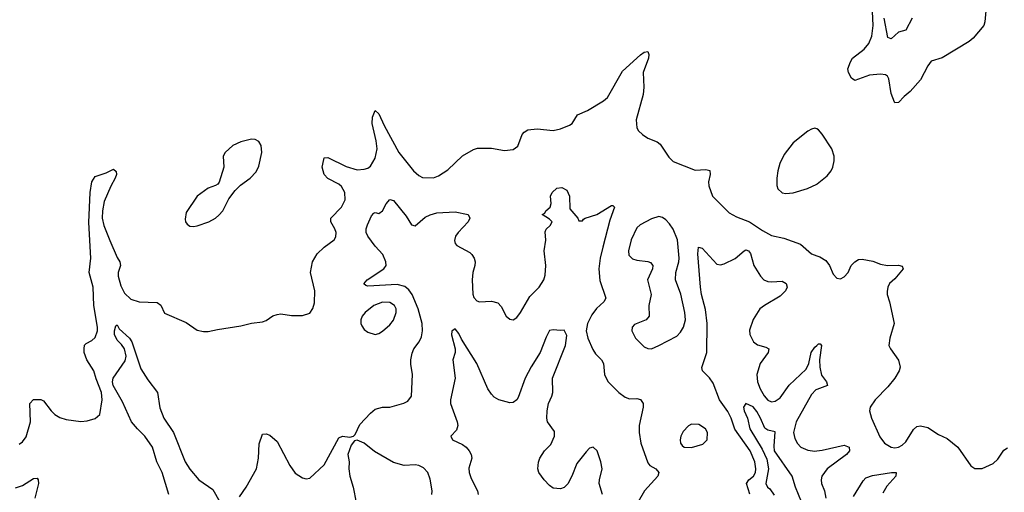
# Model space of a CAD drawing. Header units: inches. Extents: x 1603819 to 1745079, y 385938 to 533966.
# Tile 446 of 561: x 1725614 to 1731032, y 471042 to 473641. Entities that reach past the tile are written whole.
import ezdxf

# ---------------------------------------------------------------- set-up
doc = ezdxf.new("R2010")
doc.units = ezdxf.units.IN
doc.header["$MEASUREMENT"] = 0
doc.layers.add('B7427', color=7, linetype='Continuous')
doc.layers.add('B7437', color=7, linetype='Continuous')

msp = doc.modelspace()

# ---------------------------------------------------------------- linework, layer by layer
at = {"layer": 'B7427', "color": 5}
for points, elevation in [([(1725610, 471305.7), (1725630, 471319.5), (1725650, 471346.4), (1725673.3, 471430), (1725669.6, 471530), (1725690, 471552.4), (1725730, 471551.8), (1725744.4, 471544.4), (1725786.3, 471490), (1725807.4, 471470), (1725833.9, 471453.9), (1725870, 471441.7), (1725949.8, 471430.2), (1725985.8, 471434.2), (1726030, 471447.4), (1726055.3, 471470), (1726067.2, 471550), (1726063.6, 471590), (1726033.8, 471666.2), (1726022.5, 471710), (1725982.6, 471770), (1725969.1, 471810), (1725968.2, 471830), (1725969.9, 471850.1), (1725979.6, 471860.4), (1726010, 471876.9), (1726030, 471894), (1726042.7, 471930), (1726042.8, 471950), (1726021.8, 472070), (1726017.5, 472170), (1725996.8, 472250), (1726005.3, 472330), (1725994.8, 472525.2), (1726001.4, 472690), (1726011, 472749), (1726030, 472779.1), (1726090, 472799.5), (1726130, 472819.1), (1726145.5, 472805.5), (1726146.7, 472790), (1726139.6, 472770), (1726114.6, 472725.4), (1726078.9, 472641.1), (1726069.5, 472590), (1726068.3, 472550), (1726077.3, 472510), (1726110, 472426.5), (1726150, 472334), (1726165.3, 472310), (1726168.1, 472290), (1726156.1, 472250), (1726155.8, 472230), (1726170, 472176.5), (1726190, 472137.6), (1726224.6, 472104.6), (1726271.1, 472088.9), (1726370, 472085.3), (1726390, 472070.6), (1726410, 472027.2), (1726530, 471975.5), (1726590, 471933.4), (1726625.2, 471925.2), (1726650, 471925.5), (1726702.4, 471937.6), (1726830, 471956.4), (1726890, 471972.2), (1726950, 471978.4), (1726970, 471986.4), (1727006.9, 472013.1), (1727030, 472020.4), (1727050, 472022.4), (1727110, 472013.4), (1727170, 472014), (1727210, 472026.8), (1727227.7, 472052.3), (1727236.6, 472083.4), (1727238.7, 472150), (1727214.2, 472250), (1727225.8, 472310), (1727250, 472353.1), (1727289.9, 472390.1), (1727344.5, 472430), (1727354, 472446), (1727354.7, 472470), (1727348.4, 472490), (1727325.8, 472530), (1727325.3, 472550), (1727384.2, 472610), (1727404.7, 472650), (1727403.7, 472690), (1727384.3, 472724.3), (1727370, 472736.5), (1727310, 472767.3), (1727289.5, 472790), (1727278.9, 472830), (1727287, 472873), (1727290, 472881.3), (1727310, 472883.8), (1727410, 472833.3), (1727470, 472814.4), (1727510, 472818.5), (1727530, 472824.9), (1727544.2, 472835.8), (1727570, 472879.5), (1727579.9, 472930), (1727575.4, 472975.4), (1727552.8, 473070), (1727555.7, 473104.3), (1727570, 473142), (1727590, 473123.1), (1727619.2, 473059.2), (1727700.5, 472910), (1727781.2, 472810), (1727810, 472784), (1727830, 472772.7), (1727890, 472771.3), (1727917.7, 472782.3), (1727970, 472816.1), (1728050, 472892.4), (1728110, 472928), (1728133.8, 472933.8), (1728210, 472934), (1728281.2, 472921.2), (1728330, 472926.7), (1728354.6, 472945.4), (1728379, 473010), (1728390, 473023.2), (1728410, 473035.7), (1728460.9, 473040.9), (1728550, 473031.9), (1728590, 473040.2), (1728639.3, 473060.7), (1728653.3, 473070), (1728683.1, 473116.9), (1728737.9, 473142.1), (1728825.5, 473194.5), (1728847.6, 473212.4), (1728930, 473357.1), (1729030, 473448.2), (1729050, 473463), (1729070, 473466), (1729075.8, 473450), (1729074.3, 473430), (1729044.2, 473350), (1729047.7, 473270), (1729044.4, 473230), (1729006, 473090), (1729010, 473046), (1729019.1, 473030), (1729040.7, 473010), (1729071, 472990), (1729121, 472970), (1729137.3, 472957.3), (1729185.7, 472885.7), (1729210, 472861.6), (1729330, 472813.4), (1729390, 472817.4), (1729411.5, 472811.5), (1729412.9, 472790), (1729403.1, 472750), (1729406.5, 472726.5), (1729425.5, 472670), (1729518.6, 472578.6), (1729557.2, 472557.2), (1729630, 472530.1), (1729700.9, 472480.9), (1729750, 472453.5), (1729818.9, 472438.9), (1729910, 472405.7), (1729970, 472352.9), (1730000, 472342.7)], 280), ([(1730000, 473039.9), (1729990, 473045.1), (1729970, 473039.7), (1729950, 473027.1), (1729870, 472963.5), (1729821.2, 472898.8), (1729796.8, 472850), (1729785.1, 472810), (1729780.9, 472770), (1729779.7, 472730), (1729785.4, 472710), (1729810, 472688.8), (1729830, 472684.8), (1729870, 472688.4), (1729948, 472712), (1730000, 472736.4)], 320), ([(1726822.9, 471017.1), (1726860.5, 471070), (1726916, 471170), (1726927.8, 471230), (1726931.2, 471308.8), (1726950, 471361), (1726970, 471364), (1726990, 471355.5), (1727030, 471320.5), (1727099.5, 471190), (1727130, 471147.7), (1727170, 471120.5), (1727190, 471116.3), (1727210, 471118.8), (1727290, 471193), (1727370, 471342), (1727390, 471351), (1727430, 471344.7), (1727450, 471351), (1727460.2, 471359.8), (1727484.7, 471415.3), (1727543.3, 471476.7), (1727570, 471498.4), (1727610, 471510.4), (1727650, 471510.4), (1727727.2, 471532.8), (1727750, 471542.8), (1727769.3, 471570), (1727774.7, 471690), (1727765.8, 471745.8), (1727766.8, 471770), (1727773.4, 471806.6), (1727782.8, 471830), (1727812.4, 471870), (1727824, 471896), (1727830.6, 471929.4), (1727828.4, 471970), (1727806.4, 472050), (1727772.7, 472130), (1727755.3, 472155.3), (1727733.8, 472173.8), (1727690, 472184.5), (1727530, 472175.8), (1727518.4, 472178.4), (1727508.2, 472188.2), (1727526.6, 472210), (1727617.2, 472270), (1727629.8, 472290), (1727629.1, 472310), (1727611.5, 472350), (1727570, 472394.7), (1727529.4, 472450), (1727520.9, 472470), (1727520.5, 472490), (1727527.7, 472512.3), (1727550, 472562.8), (1727563.3, 472576.7), (1727570, 472580.7), (1727590, 472575.5), (1727609.7, 472590.3), (1727630, 472628.7), (1727650, 472652.2), (1727670, 472647.4), (1727739.6, 472559.6), (1727770, 472513.4), (1727790, 472508), (1727844.9, 472555.1), (1727871.8, 472568.2), (1727910, 472579.1), (1728010, 472583.7), (1728081, 472570), (1728090.3, 472550.3), (1728081.1, 472530), (1728025.7, 472470), (1728012, 472450), (1728006.9, 472426.9), (1728010.4, 472410), (1728019, 472399), (1728090, 472360.8), (1728102.3, 472350), (1728114, 472330), (1728119.6, 472310), (1728118.9, 472290), (1728107.6, 472250), (1728103.6, 472210), (1728107.8, 472132.3), (1728112.8, 472112.7), (1728130, 472094), (1728144.7, 472090), (1728210, 472092.7), (1728244.6, 472084.6), (1728263, 472063), (1728290.4, 472010.4), (1728310, 471994), (1728330, 471990.7), (1728350, 472004), (1728370, 472030.6), (1728420.5, 472119.5), (1728472.1, 472170), (1728498, 472210), (1728504.7, 472235.3), (1728509.1, 472290), (1728500.2, 472370), (1728509, 472429), (1728505.4, 472474.6), (1728510.9, 472489.1), (1728532.7, 472510), (1728544, 472530), (1728530, 472544), (1728489.3, 472570), (1728503.1, 472576.9), (1728509, 472590), (1728533.2, 472610), (1728538, 472630), (1728534, 472670), (1728543.6, 472690), (1728570, 472714), (1728597.6, 472717.6), (1728624, 472704), (1728639.1, 472670), (1728640.9, 472600.9), (1728684.7, 472550), (1728690, 472534), (1728710, 472534), (1728715.3, 472544.7), (1728726, 472550), (1728790, 472570.4), (1728870, 472619.1), (1728878.5, 472618.5), (1728886, 472610), (1728861.3, 472538.7), (1728822.9, 472390), (1728808.5, 472330), (1728800.4, 472270), (1728806.9, 472206.9), (1728839.5, 472110), (1728828.9, 472090), (1728787.4, 472052.6), (1728762.5, 472017.5), (1728738.1, 471970), (1728730.1, 471930), (1728739.3, 471890), (1728767.1, 471827.1), (1728782.9, 471802.9), (1728814.9, 471770), (1728826, 471750), (1728832, 471690), (1728850, 471650.7), (1728910.3, 471590.3), (1728944.7, 471564.7), (1728970, 471555.3), (1729010, 471557.6), (1729030, 471552.7), (1729044.4, 471530), (1729044.2, 471510), (1729022.8, 471410), (1729023.2, 471370), (1729031.9, 471311.9), (1729070, 471203.8), (1729080.3, 471190), (1729113.4, 471170), (1729130.2, 471150), (1729125.3, 471130), (1729051.1, 471050), (1729016.5, 470990)], 260), ([(1729631.6, 471031.6), (1729612.2, 471090), (1729626.4, 471110), (1729652.1, 471130), (1729662.2, 471150), (1729665.1, 471170), (1729658.9, 471210), (1729632.5, 471270), (1729549.6, 471389.6), (1729528.6, 471450), (1729510, 471485.8), (1729464.3, 471550), (1729430, 471641.7), (1729410, 471672.1), (1729370.9, 471710), (1729368.1, 471728.1), (1729394.9, 471810), (1729396.1, 471970), (1729386.8, 472046.8), (1729365.3, 472130), (1729359.9, 472170), (1729346.2, 472353.8), (1729349.8, 472390.2), (1729370, 472384.6), (1729450, 472297.3), (1729470, 472292.4), (1729490, 472297.6), (1729550, 472326.9), (1729599.5, 472370), (1729610, 472374.7), (1729624, 472370), (1729634.6, 472354.6), (1729653, 472290), (1729690, 472230.5), (1729708.2, 472210), (1729730, 472201.5), (1729750, 472199.7), (1729810, 472203.6), (1729831.7, 472190), (1729836.5, 472170), (1729826.9, 472150), (1729798.9, 472121.1), (1729712.4, 472070), (1729687.3, 472050), (1729650, 471992.8), (1729630, 471934), (1729631.4, 471910), (1729652.2, 471870), (1729673.3, 471853.3), (1729720.3, 471840.3), (1729736.4, 471830), (1729733.1, 471810), (1729688.4, 471750), (1729669.4, 471690), (1729674, 471650), (1729688.3, 471610), (1729710, 471572.2), (1729730, 471547.9), (1729750, 471538.4), (1729770, 471542.4), (1729797.9, 471562.1), (1729848.4, 471631.6), (1729941.2, 471718.8), (1729955.5, 471750), (1729968.2, 471810), (1729990, 471840.2), (1730000, 471849.5)], 260), ([(1726434.2, 471030), (1726397.6, 471150), (1726367.6, 471210), (1726343.8, 471290), (1726301.7, 471350), (1726261.6, 471390), (1726229.8, 471430), (1726179, 471539), (1726127.6, 471630), (1726124, 471650), (1726128.5, 471670), (1726195, 471765), (1726199.2, 471790), (1726189.8, 471830), (1726174, 471854), (1726150, 471878.3), (1726136.1, 471910), (1726135.4, 471930), (1726143.3, 471956.7), (1726150, 471962.8), (1726161.6, 471941.6), (1726217.3, 471890), (1726230.2, 471870), (1726281.2, 471721.2), (1726319.5, 471659.5), (1726371.3, 471591.3), (1726385.5, 471505.5), (1726406.4, 471450), (1726459.7, 471370), (1726525, 471210), (1726549.1, 471169.1), (1726600.3, 471110), (1726676.3, 471056.3), (1726714.9, 470990)], 260), ([(1728821.1, 471030), (1728802.8, 471090), (1728803.6, 471110), (1728818.9, 471170), (1728811.7, 471210), (1728791.8, 471270), (1728770, 471290.4), (1728750, 471283.8), (1728730, 471263.8), (1728679.3, 471200.7), (1728652, 471130), (1728630, 471088.5), (1728610, 471068.9), (1728590, 471060.9), (1728550, 471065.2), (1728530, 471078.3), (1728499.6, 471110), (1728470.4, 471150), (1728464.9, 471170), (1728468.1, 471208.1), (1728476.1, 471230), (1728501.7, 471270), (1728535.8, 471304.2), (1728556.5, 471350), (1728555.8, 471375.8), (1728518.3, 471430), (1728514.4, 471450), (1728515.9, 471490), (1728523.6, 471530), (1728542.8, 471570), (1728546.7, 471590), (1728545, 471670), (1728618, 471850), (1728624.9, 471904.9), (1728610, 471934), (1728590, 471931), (1728550, 471936), (1728530, 471930.8), (1728510, 471894.8), (1728477.6, 471810), (1728427.9, 471732.1), (1728395.2, 471670), (1728357.1, 471563), (1728349.9, 471550.1), (1728330, 471535.6), (1728310, 471534), (1728249.5, 471549.5), (1728225.1, 471565.1), (1728210, 471581.1), (1728189.2, 471610), (1728129.4, 471750), (1728044.1, 471884.1), (1728030, 471915.5), (1728010, 471940.7), (1727992.5, 471927.5), (1727990, 471908), (1728009.8, 471830), (1728009.7, 471810), (1727997.7, 471770), (1728009.8, 471670), (1727984, 471550), (1727984.2, 471530), (1728021.5, 471430), (1728024.7, 471410), (1728017.4, 471382.6), (1727986.6, 471350), (1727996.2, 471330), (1728050, 471304.1), (1728070, 471289.8), (1728087.8, 471270), (1728098.2, 471250), (1728101, 471230), (1728085.9, 471174.1), (1728086.6, 471150), (1728097.7, 471117.7), (1728132.8, 471050), (1728136.2, 471030)], 240), ([(1730000, 471607.5), (1729994.6, 471605.4), (1729970, 471579.8), (1729887.2, 471430), (1729872.2, 471370), (1729878.4, 471338.4), (1729893.6, 471310), (1729912, 471290), (1729950, 471272.7), (1729990, 471268.8), (1730000, 471269.9)], 260), ([(1729916.1, 470990), (1729883.5, 471070), (1729865.3, 471130), (1729767.8, 471270), (1729765.1, 471294.9), (1729770, 471374), (1729730, 471383.7), (1729714.5, 471394.5), (1729690.9, 471450), (1729670, 471487), (1729650, 471511.8), (1729609.6, 471530.4), (1729597.4, 471510), (1729600.8, 471490), (1729618.8, 471450), (1729632.3, 471390), (1729699.5, 471279.5), (1729724.7, 471224.7), (1729734.1, 471170), (1729719.6, 471090), (1729729.2, 471070), (1729740.8, 471060.8), (1729765.5, 471025.5)], 240), ([(1727882, 471030), (1727883.5, 471050), (1727873.3, 471113.3), (1727859.6, 471150), (1727836.2, 471176.2), (1727810, 471189.7), (1727790, 471193.3), (1727730, 471189.8), (1727670, 471205.8), (1727566.9, 471266.9), (1727510, 471311.8), (1727470, 471329.2), (1727455.3, 471324.7), (1727438.5, 471301.5), (1727419.1, 471250), (1727426.7, 471210), (1727425.3, 471170), (1727430, 471131.3), (1727449.1, 471070), (1727464.7, 470984.7)], 260), ([(1725590, 471066.7), (1725630, 471079.2), (1725690, 471117.4), (1725710, 471119.1), (1725715.8, 471110), (1725716.5, 471090), (1725696.9, 471010)], 260)]:
    msp.add_lwpolyline(points, dxfattribs=dict(at, elevation=elevation))
for points, elevation in [([(1726890, 472983.5), (1726830, 472969.8), (1726787, 472950), (1726744.6, 472910), (1726733.7, 472890), (1726737.8, 472830), (1726712, 472748), (1726703.4, 472736.6), (1726690.4, 472729.7), (1726650, 472715.1), (1726590, 472670.9), (1726530, 472580.9), (1726524.1, 472544.1), (1726526.3, 472530), (1726535.6, 472515.6), (1726550, 472505.5), (1726570, 472502.8), (1726590, 472506.7), (1726655.1, 472530), (1726691.5, 472550), (1726710, 472565.7), (1726732.1, 472590), (1726764.2, 472655.8), (1726798.6, 472701.4), (1726828.6, 472731.4), (1726882.9, 472770), (1726914.9, 472805.1), (1726930, 472834.8), (1726945.8, 472910), (1726942.2, 472950), (1726930, 472971.3), (1726910, 472981.7)], 320), ([(1729130, 472558.3), (1729090, 472545.7), (1729027.4, 472512.6), (1729010, 472496.3), (1728977.8, 472430), (1728963.6, 472370), (1728966.2, 472346.2), (1728985.1, 472325.1), (1729010, 472317.7), (1729071, 472311), (1729084.7, 472304.7), (1729098, 472290), (1729095.6, 472270), (1729069.2, 472210), (1729087.9, 472130), (1729076.2, 472070), (1729077.3, 472010), (1729060.5, 471990), (1728996.3, 471963.7), (1728984.4, 471950), (1728981.3, 471930), (1729002.6, 471890), (1729050, 471841.3), (1729070, 471832), (1729090, 471830.4), (1729130, 471848.7), (1729230, 471900.4), (1729250, 471921.6), (1729267.2, 471950), (1729277.7, 471990), (1729274.3, 472030), (1729251.9, 472131.9), (1729221.6, 472210), (1729223.5, 472250), (1729241.6, 472310), (1729243.5, 472330), (1729232.7, 472430), (1729210, 472488.4), (1729190, 472518.8), (1729170, 472540.9), (1729150, 472554)], 280), ([(1727610, 472086.6), (1727561.7, 472070), (1727514.3, 472030), (1727497.8, 472010), (1727490.3, 471990), (1727490.4, 471970), (1727496.9, 471956.9), (1727510, 471937.3), (1727530, 471922), (1727570, 471910.4), (1727590, 471915.8), (1727610, 471928.7), (1727650, 471963.6), (1727670, 471988.9), (1727685.8, 472030), (1727685.3, 472050), (1727676.8, 472070), (1727650, 472085.8)], 280), ([(1729310, 471417), (1729293.3, 471406.7), (1729264.3, 471375.7), (1729251.8, 471350), (1729247.6, 471330), (1729250, 471312), (1729259.6, 471299.6), (1729270.3, 471290.3), (1729310, 471288.8), (1729373.6, 471306.4), (1729396, 471330), (1729398.4, 471370), (1729386.6, 471390), (1729350, 471415.1)], 280)]:
    msp.add_lwpolyline(points, close=True, dxfattribs=dict(at, elevation=elevation))
at = {"layer": 'B7437', "color": 5}
for points, elevation in [([(1730930.4, 473690), (1730925.3, 473630), (1730918.4, 473610), (1730860.4, 473539.6), (1730839.1, 473520.9), (1730690, 473431.2), (1730630, 473413.6), (1730610, 473387.6), (1730571.4, 473310), (1730513.8, 473246.2), (1730480.5, 473219.5), (1730450, 473185.6), (1730430, 473182.9), (1730427.6, 473187.6), (1730410, 473236), (1730396.1, 473316.1), (1730389.8, 473329.8), (1730377.5, 473337.4), (1730350, 473341), (1730290, 473335.4), (1730210, 473306.4), (1730190, 473319.8), (1730173.8, 473350), (1730171, 473370), (1730185.7, 473410), (1730196, 473430), (1730261, 473479), (1730286.9, 473510), (1730302.4, 473550), (1730309.2, 473610), (1730306.6, 473686.6)], 280), ([(1730524.7, 473650), (1730490, 473583.6), (1730450, 473572.6), (1730410, 473535.8), (1730390, 473542.4), (1730369.9, 473650.1)], 260), ([(1730000, 472736.4), (1730002.5, 472737.5), (1730057.9, 472782.1), (1730079.8, 472810), (1730089, 472830), (1730095.9, 472864.1), (1730095.7, 472890), (1730082, 472930), (1730030, 473011.2), (1730010, 473034.7), (1730000, 473039.9)], 320), ([(1730000, 472342.7), (1730017, 472337), (1730050, 472315.8), (1730069.1, 472289.1), (1730090, 472242), (1730110, 472219.5), (1730130, 472216), (1730150, 472226.3), (1730172.2, 472250), (1730189.6, 472290), (1730209.6, 472310), (1730230, 472321.7), (1730250, 472324.2), (1730307.6, 472312.4), (1730350, 472296), (1730388.6, 472288.6), (1730450, 472291.6), (1730470, 472284.7), (1730474.9, 472270), (1730430, 472216), (1730400.7, 472190), (1730390.4, 472169.6), (1730386.9, 472146.9), (1730386.7, 472130), (1730399.5, 472090), (1730425.2, 471970), (1730402, 471890), (1730397.1, 471850), (1730405.5, 471830), (1730449, 471769), (1730457.8, 471730), (1730452.8, 471710), (1730429, 471670), (1730390, 471621), (1730321.1, 471550), (1730293.7, 471510), (1730290.3, 471490), (1730301.1, 471450), (1730346.4, 471346.4), (1730371.7, 471311.7), (1730410, 471289.3), (1730430, 471286.6), (1730450, 471290.1), (1730470, 471300.9), (1730490, 471319.3), (1730532.7, 471387.3), (1730550, 471402.8), (1730570, 471407.3), (1730610, 471397.6), (1730670, 471359.6), (1730718.2, 471338.2), (1730775.3, 471290), (1730847.2, 471187.2), (1730870, 471173), (1730910, 471173), (1730970, 471200.5), (1730995.5, 471224.5), (1731030, 471273), (1731050, 471285.5)], 280), ([(1730000, 471849.5), (1730010, 471858.7), (1730018.3, 471858.3), (1730024.9, 471850), (1730014.2, 471770), (1730016.4, 471730), (1730026.4, 471686.4), (1730052.9, 471650), (1730058, 471630), (1730000, 471607.5)], 260), ([(1730000, 471269.9), (1730030, 471273.3), (1730150, 471300.2), (1730178.7, 471290), (1730180.3, 471270), (1730164.2, 471250), (1730056.5, 471170), (1730028.5, 471130), (1730024.1, 471110), (1730026.5, 471090), (1730043.2, 471050), (1730049.3, 471010)], 260), ([(1730201.4, 471018.6), (1730255.2, 471104.8), (1730270, 471121.5), (1730305.9, 471134.1), (1730410.2, 471150.2), (1730436, 471150), (1730434, 471130), (1730385.2, 471074.8), (1730363.1, 471036.9)], 260)]:
    msp.add_lwpolyline(points, dxfattribs=dict(at, elevation=elevation))

doc.saveas('drawing.dxf')
